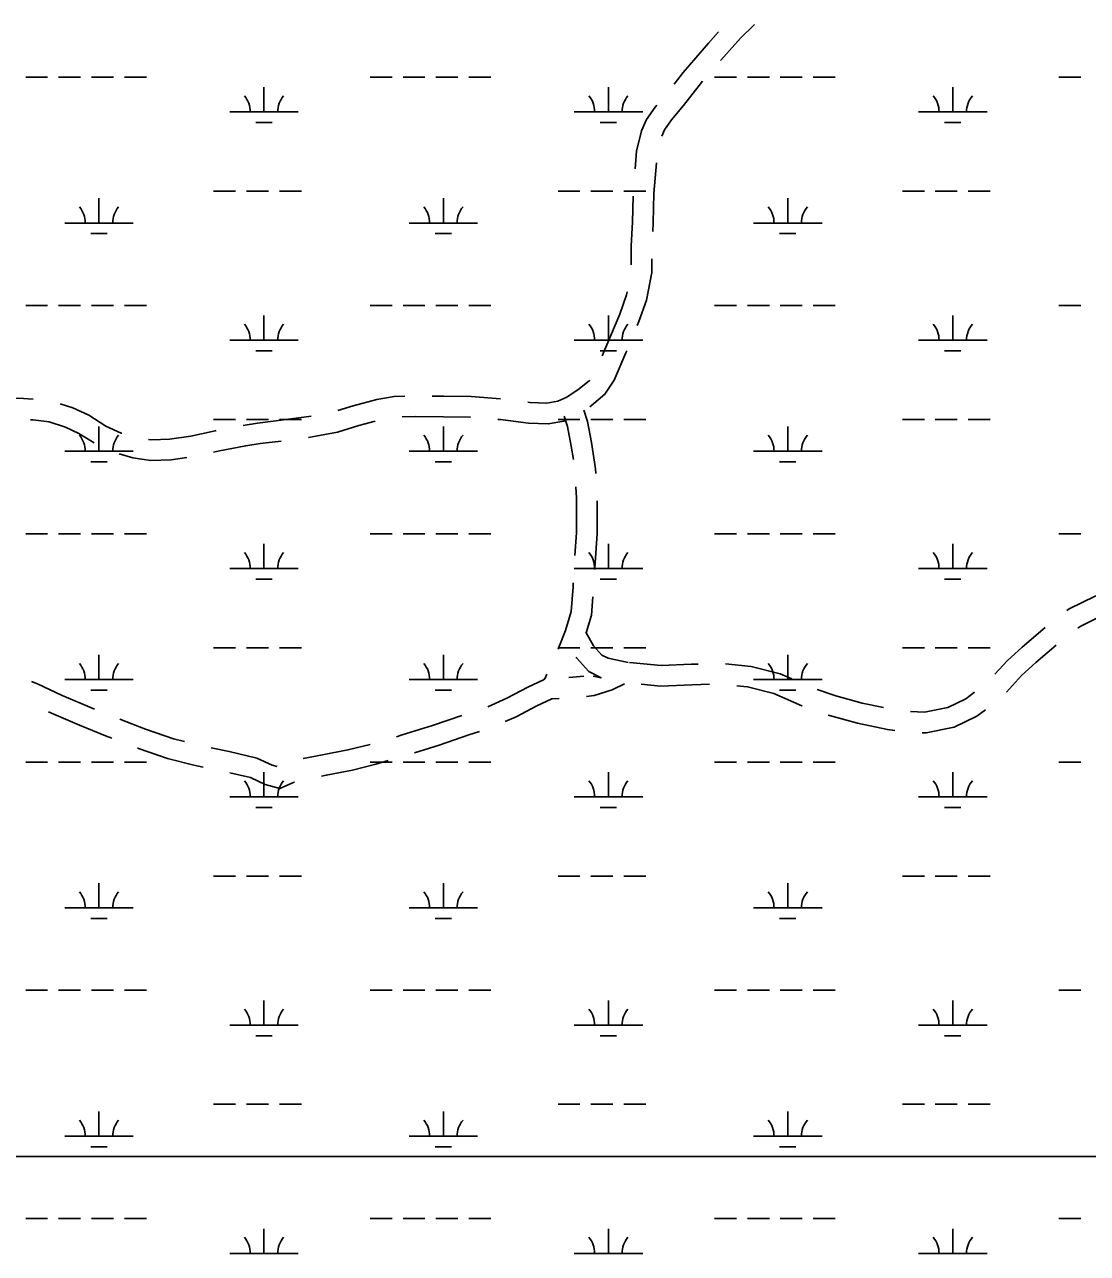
# Model space of a CAD drawing. Extents: x 3161564 to 3199464, y 849354 to 874788.
# Drawn here: x 3194112 to 3195661, y 869976 to 871766 of the extents above; entities that cross this region are included whole.
import ezdxf

# ---------------------------------------------------------------- set-up
doc = ezdxf.new("R2010")
doc.units = 0
for name, color, linetype in [('V-ROAD-CNTR', 7, 'Continuous'), ('V-SITE-VEGE', 7, 'Continuous'), ('V-WETL-SWMP', 7, 'Continuous')]:
    doc.layers.add(name, color=color, linetype=linetype)

msp = doc.modelspace()

# ---------------------------------------------------------------- linework, layer by layer
at = {"layer": 'V-ROAD-CNTR'}
msp.add_line((3194891, 870784.2), (3194879.6, 870783.6), dxfattribs=at)
for points in [[(3195176, 871766.2), (3195155.6, 871746.5), (3195131.3, 871719.3), (3195126.4, 871713.7)], [(3195123.5, 871755.6), (3195108.8, 871739.2), (3195071.6, 871696.4), (3195058.6, 871679.5)], [(3195100.1, 871683.5), (3195094.9, 871677.4), (3195072.4, 871648.2), (3195054.6, 871627.3), (3195044.5, 871613), (3195040.5, 871603.7)], [(3195033.3, 871648.6), (3195030.9, 871645.7), (3195018.2, 871627.8), (3195011.2, 871611.5), (3195003.9, 871581.6), (3195001.9, 871555.9)], [(3195032.7, 871564.6), (3195029, 871519.9), (3195028.2, 871477.2), (3195027.4, 871464.8)], [(3194999, 871516), (3194998.2, 871478.4), (3194996, 871443.7), (3194996, 871416.1)], [(3195026, 871424.9), (3195026, 871405), (3195018.3, 871364.8), (3195007.3, 871333.5), (3195005, 871327.9)], [(3194990.1, 871376.7), (3194989.3, 871372.6), (3194979.3, 871344.2), (3194960.7, 871299.6), (3194953.9, 871283.6)], [(3194989.6, 871291), (3194988.4, 871287.9), (3194971.2, 871247.8), (3194957.7, 871227.4), (3194938.3, 871211.3), (3194935.6, 871209.4)], [(3194935.5, 871248.2), (3194935.1, 871247.7), (3194920.3, 871235.3), (3194902.4, 871223.3), (3194888.9, 871217.3), (3194873, 871214.4), (3194848.8, 871215.4), (3194845.5, 871215.8)], [(3194124.5, 871220.1), (3194103.2, 871221.9), (3194070.9, 871221), (3194028.5, 871216.3), (3194024.9, 871215.8)], [(3194253.7, 871170.6), (3194252.8, 871170.9), (3194230.5, 871181.2), (3194205.5, 871196.9), (3194182.5, 871207.7), (3194163.8, 871213.6)], [(3194666, 871224.8), (3194650.8, 871224.4), (3194625.4, 871219.9), (3194590.8, 871210.6), (3194568.6, 871203.9)], [(3194805.8, 871220.7), (3194762.9, 871224.2), (3194722.8, 871224.5), (3194706, 871224.8)], [(3194529.5, 871195.7), (3194526.2, 871195.1), (3194489.5, 871190), (3194451.2, 871185.2), (3194430.5, 871182.2)], [(3194762.1, 871194.2), (3194761.6, 871194.2), (3194722.5, 871194.5), (3194681, 871195.2), (3194662.1, 871194.7)], [(3194911.8, 871132.2), (3194908.8, 871152), (3194903.3, 871180.4), (3194898.6, 871195.4)], [(3194944.5, 871112.1), (3194944.2, 871118.6), (3194938.4, 871157.1), (3194932.4, 871187.7), (3194927.2, 871204.3)], [(3194213.2, 871156.6), (3194191.1, 871170.5), (3194171.6, 871179.7), (3194147.7, 871187.2), (3194124.7, 871190), (3194120.6, 871190.3)], [(3194391.2, 871174.6), (3194389.6, 871174.2), (3194354.1, 871166.2), (3194323.1, 871161.9), (3194297.5, 871160.9), (3194292.5, 871161.6)], [(3194622.7, 871188.1), (3194599.1, 871181.8), (3194567.9, 871172.3), (3194531.1, 871165.4), (3194525.7, 871164.7)], [(3194900.9, 871189.8), (3194897.8, 871188.4), (3194875.1, 871184.2), (3194846.3, 871185.4), (3194805.4, 871190.6), (3194801.9, 871190.9)], [(3194486, 871159.3), (3194455.2, 871155.5), (3194434.4, 871152.5), (3194395.9, 871144.9), (3194387.4, 871143)], [(3194348.3, 871135.1), (3194325.7, 871132), (3194295.9, 871130.8), (3194269.7, 871134.7), (3194249.7, 871140.5)], [(3194914.1, 870992.5), (3194916.4, 871025.5), (3194916.5, 871076.4), (3194915.6, 871092.4)], [(3194942.8, 870972.3), (3194943, 870974.6), (3194946.4, 871024.5), (3194946.5, 871072.1)], [(3194889.5, 870856), (3194890.1, 870857.4), (3194900.2, 870883.2), (3194908.4, 870910.9), (3194911.4, 870946.7), (3194911.7, 870952.6)], [(3195722.2, 870952.3), (3195708.9, 870948), (3195672.1, 870933.5), (3195634.3, 870914.8), (3195630.9, 870912.2)], [(3194930.5, 870879.9), (3194938, 870905.4), (3194940.3, 870932.4)], [(3195738.5, 870926), (3195718.9, 870919.7), (3195684.2, 870906), (3195650.3, 870889.2), (3195646.9, 870886.6)], [(3195599.4, 870887.6), (3195565.9, 870858.9), (3195543.9, 870838.9), (3195526.1, 870819.7)], [(3194930.1, 870881), (3194941, 870861.1), (3194953.2, 870847.5), (3194962.3, 870842.7), (3194991.7, 870836.7)], [(3195615.5, 870861.9), (3195585.7, 870836.4), (3195565, 870817.6), (3195542.8, 870793.5)], [(3194916, 870844.3), (3194916.4, 870843.6), (3194934.4, 870823.4), (3194952.1, 870814.1), (3194940.4, 870816.5)], [(3195093.5, 870834.4), (3195084, 870834.1), (3195039.7, 870832.2), (3194993.8, 870836.8)], [(3195230.4, 870812.7), (3195213.4, 870820.1), (3195170.9, 870830.8), (3195133.5, 870834.7)], [(3194787.2, 870771.8), (3194814.9, 870784.5), (3194845.3, 870800.6), (3194868.1, 870811.2), (3194870.2, 870812.9), (3194873.1, 870819.5)], [(3194927.1, 870816.9), (3194910.9, 870815.3), (3194905, 870814.9)], [(3194122.1, 870809), (3194130.9, 870805.3), (3194166.6, 870788.7), (3194203.7, 870772.9), (3194213.7, 870768.8)], [(3194986.3, 870805.4), (3194968.2, 870796.7), (3194942, 870788.3), (3194930.9, 870787.2)], [(3195110.4, 870804.9), (3195085.1, 870804.1), (3195038.9, 870802.1), (3195010.6, 870804.9)], [(3195245.2, 870773.6), (3195244.8, 870773.7), (3195203.7, 870791.6), (3195165.7, 870801.2), (3195150.2, 870802.8)], [(3195363.6, 870770.9), (3195332.7, 870777.3), (3195294.2, 870787.9), (3195267.3, 870797.5)], [(3194812.6, 870750.4), (3194828.2, 870757.6), (3194858.7, 870773.7), (3194880.6, 870783.9)], [(3195496.2, 870793.4), (3195483.8, 870783.8), (3195457.3, 870771), (3195423.5, 870764.1), (3195403.1, 870765.1)], [(3194146.7, 870764.8), (3194154.4, 870761.3), (3194192.1, 870745.2), (3194230.1, 870729.8), (3194239, 870726.4)], [(3195512.2, 870767.8), (3195499.7, 870758.2), (3195467, 870742.3), (3195425.8, 870733.9), (3195420, 870734.2)], [(3194250.8, 870754), (3194288.1, 870739.7), (3194329, 870725.6), (3194345.2, 870721.4)], [(3194654.1, 870728.5), (3194662.4, 870731), (3194706.7, 870744.6), (3194749.1, 870759.5)], [(3195380.2, 870737.7), (3195369.5, 870739.1), (3195325.7, 870748.2), (3195285.2, 870759.3), (3195282.9, 870760.1)], [(3194680.2, 870705.1), (3194716.1, 870716.1), (3194759.4, 870731.3), (3194775.2, 870736.3)], [(3194276.4, 870712.1), (3194277.8, 870711.5), (3194320.4, 870696.8), (3194358.8, 870687.1), (3194372.2, 870684.2)], [(3194384.1, 870712.3), (3194409.9, 870706.8), (3194450.7, 870697.3), (3194472.9, 870687.1), (3194479.9, 870685.2)], [(3194517.9, 870696.6), (3194546, 870701.9), (3194583.3, 870709.2), (3194615.7, 870717.1)], [(3194544.6, 870671.1), (3194551.7, 870672.4), (3194589.7, 870679.8), (3194624.1, 870688.3), (3194641.9, 870693.6)], [(3194411.3, 870675.7), (3194441, 870668.8), (3194462.6, 870658.8), (3194483.8, 870653), (3194504.8, 870662.4), (3194505.5, 870662.5)]]:
    msp.add_lwpolyline(points, dxfattribs=at)
at = {"layer": 'V-SITE-VEGE'}
msp.add_line((3193352.7, 870116.9), (3196901.6, 870116.9), dxfattribs=at)
msp.add_lwpolyline([(3196901.6, 870116.9), (3193352.7, 870116.9)], dxfattribs=at)
at = {"layer": 'V-WETL-SWMP'}
for p, q in [((3194113.6, 871689.6), (3194145.6, 871689.6)), ((3194161.6, 871689.6), (3194193.6, 871689.6)), ((3194209.6, 871689.6), (3194241.6, 871689.6)), ((3194257.6, 871689.6), (3194289.6, 871689.6)), ((3194460.9, 871638.9), (3194460.9, 871674.9)), ((3194615.5, 871689.6), (3194647.5, 871689.6)), ((3194663.5, 871689.6), (3194695.5, 871689.6)), ((3194711.5, 871689.6), (3194743.5, 871689.6)), ((3194759.5, 871689.6), (3194791.5, 871689.6)), ((3194962.8, 871638.9), (3194962.8, 871674.9)), ((3195117.4, 871689.6), (3195149.4, 871689.6)), ((3195165.4, 871689.6), (3195197.4, 871689.6)), ((3195213.4, 871689.6), (3195245.4, 871689.6)), ((3195261.4, 871689.6), (3195293.4, 871689.6)), ((3195464.7, 871638.9), (3195464.7, 871674.9)), ((3195619.3, 871689.6), (3195651.3, 871689.6)), ((3194410.9, 871638.9), (3194510.9, 871638.9)), ((3194448.9, 871623.5), (3194472.9, 871623.5)), ((3194912.8, 871638.9), (3195012.8, 871638.9)), ((3194950.8, 871623.5), (3194974.8, 871623.5)), ((3195414.7, 871638.9), (3195514.7, 871638.9)), ((3195452.7, 871623.5), (3195476.7, 871623.5)), ((3194387.5, 871523.5), (3194419.5, 871523.5)), ((3194435.5, 871523.5), (3194467.5, 871523.5)), ((3194483.5, 871523.5), (3194515.5, 871523.5)), ((3194889.4, 871523.5), (3194921.4, 871523.5)), ((3194937.4, 871523.5), (3194969.4, 871523.5)), ((3194985.4, 871523.5), (3195017.4, 871523.5)), ((3195391.3, 871523.5), (3195423.3, 871523.5)), ((3195439.3, 871523.5), (3195471.3, 871523.5)), ((3195487.3, 871523.5), (3195519.3, 871523.5)), ((3194220.4, 871477), (3194220.4, 871513)), ((3194722.3, 871477), (3194722.3, 871513)), ((3195224.2, 871477), (3195224.2, 871513)), ((3194170.4, 871477), (3194270.4, 871477)), ((3194208.4, 871461.6), (3194232.4, 871461.6)), ((3194672.3, 871477), (3194772.3, 871477)), ((3194710.3, 871461.6), (3194734.3, 871461.6)), ((3195174.2, 871477), (3195274.2, 871477)), ((3195212.2, 871461.6), (3195236.2, 871461.6)), ((3194113.6, 871357), (3194145.6, 871357)), ((3194161.6, 871357), (3194193.6, 871357)), ((3194209.6, 871357), (3194241.6, 871357)), ((3194257.6, 871357), (3194289.6, 871357)), ((3194615.5, 871357), (3194647.5, 871357)), ((3194663.5, 871357), (3194695.5, 871357)), ((3194711.5, 871357), (3194743.5, 871357)), ((3194759.5, 871357), (3194791.5, 871357)), ((3195117.4, 871357), (3195149.4, 871357)), ((3195165.4, 871357), (3195197.4, 871357)), ((3195213.4, 871357), (3195245.4, 871357)), ((3195261.4, 871357), (3195293.4, 871357)), ((3195619.3, 871357), (3195651.3, 871357)), ((3194460.9, 871306.2), (3194460.9, 871342.2)), ((3194962.8, 871306.2), (3194962.8, 871342.2)), ((3195464.7, 871306.2), (3195464.7, 871342.2)), ((3194410.9, 871306.2), (3194510.9, 871306.2)), ((3194912.8, 871306.2), (3195012.8, 871306.2)), ((3195414.7, 871306.2), (3195514.7, 871306.2)), ((3194448.9, 871290.8), (3194472.9, 871290.8)), ((3194950.8, 871290.8), (3194974.8, 871290.8)), ((3195452.7, 871290.8), (3195476.7, 871290.8)), ((3194220.4, 871144.4), (3194220.4, 871180.4)), ((3194387.5, 871190.8), (3194419.5, 871190.8)), ((3194435.5, 871190.8), (3194467.5, 871190.8)), ((3194483.5, 871190.8), (3194515.5, 871190.8)), ((3194722.3, 871144.4), (3194722.3, 871180.4)), ((3194889.4, 871190.8), (3194921.4, 871190.8)), ((3194937.4, 871190.8), (3194969.4, 871190.8)), ((3194985.4, 871190.8), (3195017.4, 871190.8)), ((3195224.2, 871144.4), (3195224.2, 871180.4)), ((3195391.3, 871190.8), (3195423.3, 871190.8)), ((3195439.3, 871190.8), (3195471.3, 871190.8)), ((3195487.3, 871190.8), (3195519.3, 871190.8)), ((3194170.4, 871144.4), (3194270.4, 871144.4)), ((3194672.3, 871144.4), (3194772.3, 871144.4)), ((3195174.2, 871144.4), (3195274.2, 871144.4)), ((3194208.4, 871128.9), (3194232.4, 871128.9)), ((3194710.3, 871128.9), (3194734.3, 871128.9)), ((3195212.2, 871128.9), (3195236.2, 871128.9)), ((3194113.6, 871024.3), (3194145.6, 871024.3)), ((3194161.6, 871024.3), (3194193.6, 871024.3)), ((3194209.6, 871024.3), (3194241.6, 871024.3)), ((3194257.6, 871024.3), (3194289.6, 871024.3)), ((3194615.5, 871024.3), (3194647.5, 871024.3)), ((3194663.5, 871024.3), (3194695.5, 871024.3)), ((3194711.5, 871024.3), (3194743.5, 871024.3)), ((3194759.5, 871024.3), (3194791.5, 871024.3)), ((3195117.4, 871024.3), (3195149.4, 871024.3)), ((3195165.4, 871024.3), (3195197.4, 871024.3)), ((3195213.4, 871024.3), (3195245.4, 871024.3)), ((3195261.4, 871024.3), (3195293.4, 871024.3)), ((3195619.3, 871024.3), (3195651.3, 871024.3)), ((3194460.9, 870973.6), (3194460.9, 871009.6)), ((3194962.8, 870973.6), (3194962.8, 871009.6)), ((3195464.7, 870973.6), (3195464.7, 871009.6)), ((3194410.9, 870973.6), (3194510.9, 870973.6)), ((3194912.8, 870973.6), (3195012.8, 870973.6)), ((3195414.7, 870973.6), (3195514.7, 870973.6)), ((3194448.9, 870958.1), (3194472.9, 870958.1)), ((3194950.8, 870958.1), (3194974.8, 870958.1)), ((3195452.7, 870958.1), (3195476.7, 870958.1)), ((3194387.5, 870858.1), (3194419.5, 870858.1)), ((3194435.5, 870858.1), (3194467.5, 870858.1)), ((3194483.5, 870858.1), (3194515.5, 870858.1)), ((3194889.4, 870858.1), (3194921.4, 870858.1)), ((3194937.4, 870858.1), (3194969.4, 870858.1)), ((3194985.4, 870858.1), (3195017.4, 870858.1)), ((3195391.3, 870858.1), (3195423.3, 870858.1)), ((3195439.3, 870858.1), (3195471.3, 870858.1)), ((3195487.3, 870858.1), (3195519.3, 870858.1)), ((3194220.4, 870811.7), (3194220.4, 870847.7)), ((3194722.3, 870811.7), (3194722.3, 870847.7)), ((3195224.2, 870811.7), (3195224.2, 870847.7)), ((3194170.4, 870811.7), (3194270.4, 870811.7)), ((3194672.3, 870811.7), (3194772.3, 870811.7)), ((3195174.2, 870811.7), (3195274.2, 870811.7)), ((3194208.4, 870796.3), (3194232.4, 870796.3)), ((3194710.3, 870796.3), (3194734.3, 870796.3)), ((3195212.2, 870796.3), (3195236.2, 870796.3)), ((3194113.6, 870691.6), (3194145.6, 870691.6)), ((3194161.6, 870691.6), (3194193.6, 870691.6)), ((3194209.6, 870691.6), (3194241.6, 870691.6)), ((3194257.6, 870691.6), (3194289.6, 870691.6)), ((3194615.5, 870691.6), (3194647.5, 870691.6)), ((3194663.5, 870691.6), (3194695.5, 870691.6)), ((3194711.5, 870691.6), (3194743.5, 870691.6)), ((3194759.5, 870691.6), (3194791.5, 870691.6)), ((3195117.4, 870691.6), (3195149.4, 870691.6)), ((3195165.4, 870691.6), (3195197.4, 870691.6)), ((3195213.4, 870691.6), (3195245.4, 870691.6)), ((3195261.4, 870691.6), (3195293.4, 870691.6)), ((3195619.3, 870691.6), (3195651.3, 870691.6)), ((3194460.9, 870640.9), (3194460.9, 870676.9)), ((3194962.8, 870640.9), (3194962.8, 870676.9)), ((3195464.7, 870640.9), (3195464.7, 870676.9)), ((3194410.9, 870640.9), (3194510.9, 870640.9)), ((3194912.8, 870640.9), (3195012.8, 870640.9)), ((3195414.7, 870640.9), (3195514.7, 870640.9)), ((3194448.9, 870625.4), (3194472.9, 870625.4)), ((3194950.8, 870625.4), (3194974.8, 870625.4)), ((3195452.7, 870625.4), (3195476.7, 870625.4)), ((3194220.4, 870479), (3194220.4, 870515)), ((3194387.5, 870525.4), (3194419.5, 870525.4)), ((3194435.5, 870525.4), (3194467.5, 870525.4)), ((3194483.5, 870525.4), (3194515.5, 870525.4)), ((3194722.3, 870479), (3194722.3, 870515)), ((3194889.4, 870525.4), (3194921.4, 870525.4)), ((3194937.4, 870525.4), (3194969.4, 870525.4)), ((3194985.4, 870525.4), (3195017.4, 870525.4)), ((3195224.2, 870479), (3195224.2, 870515)), ((3195391.3, 870525.4), (3195423.3, 870525.4)), ((3195439.3, 870525.4), (3195471.3, 870525.4)), ((3195487.3, 870525.4), (3195519.3, 870525.4)), ((3194170.4, 870479), (3194270.4, 870479)), ((3194672.3, 870479), (3194772.3, 870479)), ((3195174.2, 870479), (3195274.2, 870479)), ((3194208.4, 870463.6), (3194232.4, 870463.6)), ((3194710.3, 870463.6), (3194734.3, 870463.6)), ((3195212.2, 870463.6), (3195236.2, 870463.6)), ((3194113.6, 870358.9), (3194145.6, 870358.9)), ((3194161.6, 870358.9), (3194193.6, 870358.9)), ((3194209.6, 870358.9), (3194241.6, 870358.9)), ((3194257.6, 870358.9), (3194289.6, 870358.9)), ((3194615.5, 870358.9), (3194647.5, 870358.9)), ((3194663.5, 870358.9), (3194695.5, 870358.9)), ((3194711.5, 870358.9), (3194743.5, 870358.9)), ((3194759.5, 870358.9), (3194791.5, 870358.9)), ((3195117.4, 870358.9), (3195149.4, 870358.9)), ((3195165.4, 870358.9), (3195197.4, 870358.9)), ((3195213.4, 870358.9), (3195245.4, 870358.9)), ((3195261.4, 870358.9), (3195293.4, 870358.9)), ((3195619.3, 870358.9), (3195651.3, 870358.9)), ((3194460.9, 870308.2), (3194460.9, 870344.2)), ((3194962.8, 870308.2), (3194962.8, 870344.2)), ((3195464.7, 870308.2), (3195464.7, 870344.2)), ((3194410.9, 870308.2), (3194510.9, 870308.2)), ((3194912.8, 870308.2), (3195012.8, 870308.2)), ((3195414.7, 870308.2), (3195514.7, 870308.2)), ((3194448.9, 870292.8), (3194472.9, 870292.8)), ((3194950.8, 870292.8), (3194974.8, 870292.8)), ((3195452.7, 870292.8), (3195476.7, 870292.8)), ((3194387.5, 870192.8), (3194419.5, 870192.8)), ((3194435.5, 870192.8), (3194467.5, 870192.8)), ((3194483.5, 870192.8), (3194515.5, 870192.8)), ((3194889.4, 870192.8), (3194921.4, 870192.8)), ((3194937.4, 870192.8), (3194969.4, 870192.8)), ((3194985.4, 870192.8), (3195017.4, 870192.8)), ((3195391.3, 870192.8), (3195423.3, 870192.8)), ((3195439.3, 870192.8), (3195471.3, 870192.8)), ((3195487.3, 870192.8), (3195519.3, 870192.8)), ((3194220.4, 870146.3), (3194220.4, 870182.3)), ((3194722.3, 870146.3), (3194722.3, 870182.3)), ((3195224.2, 870146.3), (3195224.2, 870182.3)), ((3194170.4, 870146.3), (3194270.4, 870146.3)), ((3194672.3, 870146.3), (3194772.3, 870146.3)), ((3195174.2, 870146.3), (3195274.2, 870146.3)), ((3194208.4, 870130.9), (3194232.4, 870130.9)), ((3194710.3, 870130.9), (3194734.3, 870130.9)), ((3195212.2, 870130.9), (3195236.2, 870130.9)), ((3194113.6, 870026.3), (3194145.6, 870026.3)), ((3194161.6, 870026.3), (3194193.6, 870026.3)), ((3194209.6, 870026.3), (3194241.6, 870026.3)), ((3194257.6, 870026.3), (3194289.6, 870026.3)), ((3194460.9, 869975.5), (3194460.9, 870011.5)), ((3194615.5, 870026.3), (3194647.5, 870026.3)), ((3194663.5, 870026.3), (3194695.5, 870026.3)), ((3194711.5, 870026.3), (3194743.5, 870026.3)), ((3194759.5, 870026.3), (3194791.5, 870026.3)), ((3194962.8, 869975.5), (3194962.8, 870011.5)), ((3195117.4, 870026.3), (3195149.4, 870026.3)), ((3195165.4, 870026.3), (3195197.4, 870026.3)), ((3195213.4, 870026.3), (3195245.4, 870026.3)), ((3195261.4, 870026.3), (3195293.4, 870026.3)), ((3195464.7, 869975.5), (3195464.7, 870011.5)), ((3195619.3, 870026.3), (3195651.3, 870026.3)), ((3194410.9, 869975.5), (3194510.9, 869975.5)), ((3194912.8, 869975.5), (3195012.8, 869975.5)), ((3195414.7, 869975.5), (3195514.7, 869975.5))]:
    msp.add_line(p, q, dxfattribs=at)
for centre, start, end in [((3194405.6, 871639.4), 359.2282, 40.7718), ((3194516.1, 871639.4), 139.2282, 180.7718), ((3194907.6, 871639.4), 359.2282, 40.7718), ((3195018, 871639.4), 139.2282, 180.7718), ((3195409.5, 871639.4), 359.2282, 40.7718), ((3195520, 871639.4), 139.2282, 180.7718), ((3194165.2, 871477.5), 359.2282, 40.7718), ((3194275.7, 871477.5), 139.2282, 180.7718), ((3194667.1, 871477.5), 359.2282, 40.7718), ((3194777.6, 871477.5), 139.2282, 180.7718), ((3195169, 871477.5), 359.2282, 40.7718), ((3195279.5, 871477.5), 139.2282, 180.7718), ((3194405.6, 871306.7), 359.2282, 40.7718), ((3194516.1, 871306.7), 139.2282, 180.7718), ((3194907.6, 871306.7), 359.2282, 40.7718), ((3195018, 871306.7), 139.2282, 180.7718), ((3195409.5, 871306.7), 359.2282, 40.7718), ((3195520, 871306.7), 139.2282, 180.7718), ((3194165.2, 871144.8), 359.2282, 40.7718), ((3194275.7, 871144.8), 139.2282, 180.7718), ((3194667.1, 871144.8), 359.2282, 40.7718), ((3194777.6, 871144.8), 139.2282, 180.7718), ((3195169, 871144.8), 359.2282, 40.7718), ((3195279.5, 871144.8), 139.2282, 180.7718), ((3194405.6, 870974), 359.2282, 40.7718), ((3194516.1, 870974), 139.2282, 180.7718), ((3194907.6, 870974), 359.2282, 40.7718), ((3195018, 870974), 139.2282, 180.7718), ((3195409.5, 870974), 359.2282, 40.7718), ((3195520, 870974), 139.2282, 180.7718), ((3194165.2, 870812.2), 359.2282, 40.7718), ((3194275.7, 870812.2), 139.2282, 180.7718), ((3194667.1, 870812.2), 359.2282, 40.7718), ((3194777.6, 870812.2), 139.2282, 180.7718), ((3195169, 870812.2), 359.2282, 40.7718), ((3195279.5, 870812.2), 139.2282, 180.7718), ((3194405.6, 870641.4), 359.2282, 40.7718), ((3194516.1, 870641.4), 139.2282, 180.7718), ((3194907.6, 870641.4), 359.2282, 40.7718), ((3195018, 870641.4), 139.2282, 180.7718), ((3195409.5, 870641.4), 359.2282, 40.7718), ((3195520, 870641.4), 139.2282, 180.7718), ((3194165.2, 870479.5), 359.2282, 40.7718), ((3194275.7, 870479.5), 139.2282, 180.7718), ((3194667.1, 870479.5), 359.2282, 40.7718), ((3194777.6, 870479.5), 139.2282, 180.7718), ((3195169, 870479.5), 359.2282, 40.7718), ((3195279.5, 870479.5), 139.2282, 180.7718), ((3194405.6, 870308.7), 359.2282, 40.7718), ((3194516.1, 870308.7), 139.2282, 180.7718), ((3194907.6, 870308.7), 359.2282, 40.7718), ((3195018, 870308.7), 139.2282, 180.7718), ((3195409.5, 870308.7), 359.2282, 40.7718), ((3195520, 870308.7), 139.2282, 180.7718), ((3194165.2, 870146.8), 359.2282, 40.7718), ((3194275.7, 870146.8), 139.2282, 180.7718), ((3194667.1, 870146.8), 359.2282, 40.7718), ((3194777.6, 870146.8), 139.2282, 180.7718), ((3195169, 870146.8), 359.2282, 40.7718), ((3195279.5, 870146.8), 139.2282, 180.7718), ((3194405.6, 869976), 359.2282, 40.7718), ((3194516.1, 869976), 139.2282, 180.7718), ((3194907.6, 869976), 359.2282, 40.7718), ((3195018, 869976), 139.2282, 180.7718), ((3195409.5, 869976), 359.2282, 40.7718), ((3195520, 869976), 139.2282, 180.7718)]:
    msp.add_arc(centre, 35.2, start, end, dxfattribs=at)

doc.saveas('drawing.dxf')
